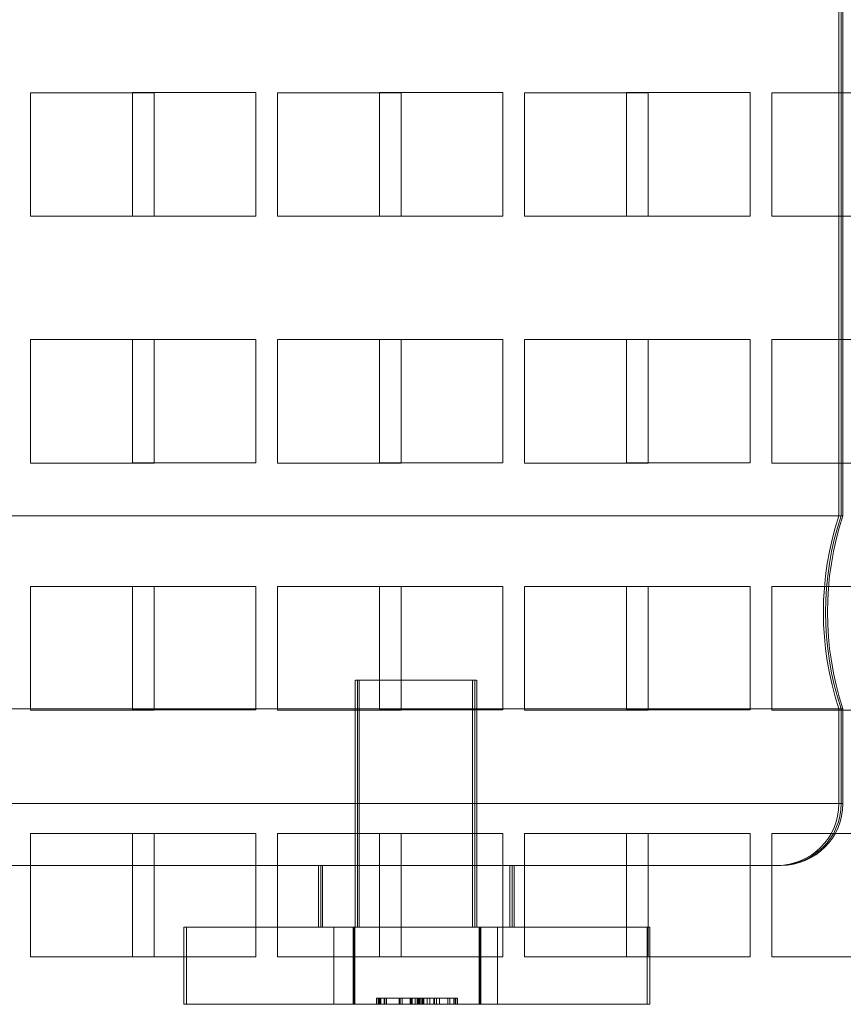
# Model space of a CAD drawing. Header units: inches. Extents: x 1 to 109, y 1 to 85.
# Tile 617 of 656: x 90.22 to 91.33, y 26.52 to 27.85. Entities that reach past the tile are written whole.
import ezdxf

# ---------------------------------------------------------------- set-up
doc = ezdxf.new("R2010")
doc.units = ezdxf.units.IN
doc.header["$MEASUREMENT"] = 0

msp = doc.modelspace()

# ---------------------------------------------------------------- linework, layer by layer
at = {"color": 7, "linetype": 'Continuous', "lineweight": 15, "ltscale": 5}
for p, q in [((91.3273, 27.1768), (91.3273, 30.0967)), ((91.3303, 27.1768), (91.3303, 30.0967)), ((91.3327, 27.1768), (91.3327, 30.0967)), ((91.3327, 27.1768), (91.3327, 30.0967)), ((91.3327, 27.1768), (91.3327, 30.0967)), ((90.2366, 27.7481), (90.2366, 27.5814)), ((90.4033, 27.7481), (90.2366, 27.7481)), ((90.3741, 27.7483), (90.5408, 27.7483)), ((90.3741, 27.5816), (90.3741, 27.7483)), ((90.4033, 27.5814), (90.4033, 27.7481)), ((90.5408, 27.7483), (90.5408, 27.5816)), ((90.7366, 27.7481), (90.57, 27.7481)), ((90.57, 27.7481), (90.57, 27.5814)), ((90.7075, 27.7483), (90.8741, 27.7483)), ((90.7075, 27.5816), (90.7075, 27.7483)), ((90.7366, 27.5814), (90.7366, 27.7481)), ((90.8741, 27.7483), (90.8741, 27.5816)), ((90.9033, 27.7481), (90.9033, 27.5814)), ((91.07, 27.7481), (90.9033, 27.7481)), ((91.0408, 27.5816), (91.0408, 27.7483)), ((91.0408, 27.7483), (91.2075, 27.7483)), ((91.07, 27.5814), (91.07, 27.7481)), ((91.2075, 27.7483), (91.2075, 27.5816)), ((91.2366, 27.7481), (91.2366, 27.5814)), ((91.4033, 27.7481), (91.2366, 27.7481)), ((90.2366, 27.5814), (90.4033, 27.5814)), ((90.5408, 27.5816), (90.3741, 27.5816)), ((90.57, 27.5814), (90.7366, 27.5814)), ((90.8741, 27.5816), (90.7075, 27.5816)), ((90.9033, 27.5814), (91.07, 27.5814)), ((91.2075, 27.5816), (91.0408, 27.5816)), ((91.2366, 27.5814), (91.4033, 27.5814)), ((90.2366, 27.4148), (90.2366, 27.2481)), ((90.4033, 27.4148), (90.2366, 27.4148)), ((90.3741, 27.4149), (90.5408, 27.4149)), ((90.3741, 27.2483), (90.3741, 27.4149)), ((90.4033, 27.2481), (90.4033, 27.4148)), ((90.5408, 27.4149), (90.5408, 27.2483)), ((90.57, 27.4148), (90.57, 27.2481)), ((90.7366, 27.4148), (90.57, 27.4148)), ((90.7075, 27.2483), (90.7075, 27.4149)), ((90.7075, 27.4149), (90.8741, 27.4149)), ((90.7366, 27.2481), (90.7366, 27.4148)), ((90.8741, 27.4149), (90.8741, 27.2483)), ((90.9033, 27.4148), (90.9033, 27.2481)), ((91.07, 27.4148), (90.9033, 27.4148)), ((91.0408, 27.2483), (91.0408, 27.4149)), ((91.0408, 27.4149), (91.2075, 27.4149)), ((91.07, 27.2481), (91.07, 27.4148)), ((91.2075, 27.4149), (91.2075, 27.2483)), ((91.2366, 27.4148), (91.2366, 27.2481)), ((91.4033, 27.4148), (91.2366, 27.4148)), ((90.2366, 27.2481), (90.4033, 27.2481)), ((90.5408, 27.2483), (90.3741, 27.2483)), ((90.57, 27.2481), (90.7366, 27.2481)), ((90.8741, 27.2483), (90.7075, 27.2483)), ((90.9033, 27.2481), (91.07, 27.2481)), ((91.2075, 27.2483), (91.0408, 27.2483)), ((91.2366, 27.2481), (91.4033, 27.2481)), ((91.3273, 27.1768), (89.2441, 27.1768)), ((89.247, 27.1768), (91.3302, 27.1768)), ((91.3327, 27.1768), (89.2495, 27.1768)), ((91.3327, 27.1768), (89.2495, 27.1768)), ((91.3327, 27.1768), (89.2495, 27.1768)), ((90.2366, 27.0814), (90.2366, 26.9148)), ((90.4033, 27.0814), (90.2366, 27.0814)), ((90.3741, 27.0816), (90.5408, 27.0816)), ((90.3741, 26.9149), (90.3741, 27.0816)), ((90.4033, 26.9148), (90.4033, 27.0814)), ((90.5408, 27.0816), (90.5408, 26.9149)), ((90.7366, 27.0814), (90.57, 27.0814)), ((90.57, 27.0814), (90.57, 26.9148)), ((90.7075, 27.0816), (90.8741, 27.0816)), ((90.7075, 26.9149), (90.7075, 27.0816)), ((90.7366, 26.9148), (90.7366, 27.0814)), ((90.8741, 27.0816), (90.8741, 26.9149)), ((90.9033, 27.0814), (90.9033, 26.9148)), ((91.07, 27.0814), (90.9033, 27.0814)), ((91.0408, 27.0816), (91.2075, 27.0816)), ((91.0408, 26.9149), (91.0408, 27.0816)), ((91.07, 26.9148), (91.07, 27.0814)), ((91.2075, 27.0816), (91.2075, 26.9149)), ((91.4033, 27.0814), (91.2366, 27.0814)), ((91.2366, 27.0814), (91.2366, 26.9148)), ((90.6748, 26.955), (90.6748, 26.6217)), ((90.6749, 26.955), (90.833, 26.955)), ((90.6778, 26.955), (90.6778, 26.6217)), ((90.836, 26.955), (90.6779, 26.955)), ((90.6802, 26.955), (90.6802, 26.6217)), ((90.6802, 26.955), (90.6802, 26.6217)), ((90.6802, 26.955), (90.6802, 26.6217)), ((90.6803, 26.955), (90.8385, 26.955)), ((90.6803, 26.955), (90.8385, 26.955)), ((90.6803, 26.955), (90.8385, 26.955)), ((90.8331, 26.6217), (90.8331, 26.955)), ((90.8361, 26.6217), (90.8361, 26.955)), ((90.8386, 26.6217), (90.8386, 26.955)), ((90.8386, 26.6217), (90.8386, 26.955)), ((90.8386, 26.6217), (90.8386, 26.955)), ((89.244, 26.9166), (91.3272, 26.9166)), ((91.3303, 26.9166), (89.2471, 26.9166)), ((89.2494, 26.9166), (91.3326, 26.9166)), ((89.2494, 26.9166), (91.3326, 26.9166)), ((89.2494, 26.9166), (91.3326, 26.9166)), ((90.5408, 26.9149), (90.3741, 26.9149)), ((90.8741, 26.9149), (90.7075, 26.9149)), ((91.2075, 26.9149), (91.0408, 26.9149)), ((91.3273, 26.7884), (91.3273, 26.9166)), ((91.3303, 26.7884), (91.3303, 26.9166)), ((91.3327, 26.7884), (91.3327, 26.9166)), ((91.3327, 26.7884), (91.3327, 26.9166)), ((91.3327, 26.7884), (91.3327, 26.9166)), ((90.2366, 26.9148), (90.4033, 26.9148)), ((90.57, 26.9148), (90.7366, 26.9148)), ((90.9033, 26.9148), (91.07, 26.9148)), ((91.2366, 26.9148), (91.4033, 26.9148)), ((89.244, 26.7884), (91.3273, 26.7884)), ((91.3303, 26.7884), (89.247, 26.7884)), ((89.2494, 26.7884), (91.3327, 26.7884)), ((89.2494, 26.7884), (91.3327, 26.7884)), ((89.2494, 26.7884), (91.3327, 26.7884)), ((90.2366, 26.7481), (90.2366, 26.5814)), ((90.4033, 26.7481), (90.2366, 26.7481)), ((90.3741, 26.7483), (90.5408, 26.7483)), ((90.3741, 26.5816), (90.3741, 26.7483)), ((90.4033, 26.5814), (90.4033, 26.7481)), ((90.5408, 26.7483), (90.5408, 26.5816)), ((90.7366, 26.7481), (90.57, 26.7481)), ((90.57, 26.7481), (90.57, 26.5814)), ((90.7075, 26.7483), (90.8741, 26.7483)), ((90.7075, 26.5816), (90.7075, 26.7483)), ((90.7366, 26.5814), (90.7366, 26.7481)), ((90.8741, 26.7483), (90.8741, 26.5816)), ((90.9033, 26.7481), (90.9033, 26.5814)), ((91.07, 26.7481), (90.9033, 26.7481)), ((91.0408, 26.7483), (91.2075, 26.7483)), ((91.0408, 26.5816), (91.0408, 26.7483)), ((91.07, 26.5814), (91.07, 26.7481)), ((91.2075, 26.7483), (91.2075, 26.5816)), ((91.2366, 26.7481), (91.2366, 26.5814)), ((91.4033, 26.7481), (91.2366, 26.7481)), ((91.244, 26.705), (89.3273, 26.705)), ((89.3303, 26.705), (91.247, 26.705)), ((91.2494, 26.705), (89.3327, 26.705)), ((91.2494, 26.705), (89.3327, 26.705)), ((91.2494, 26.705), (89.3327, 26.705)), ((90.6252, 26.705), (90.6252, 26.6217)), ((90.8835, 26.705), (90.6252, 26.705)), ((90.6282, 26.705), (90.6282, 26.6217)), ((90.6282, 26.705), (90.8865, 26.705)), ((90.6307, 26.705), (90.6307, 26.6217)), ((90.6307, 26.705), (90.6307, 26.6217)), ((90.6307, 26.705), (90.6307, 26.6217)), ((90.889, 26.705), (90.6307, 26.705)), ((90.889, 26.705), (90.6307, 26.705)), ((90.889, 26.705), (90.6307, 26.705)), ((90.8835, 26.6217), (90.8835, 26.705)), ((90.8865, 26.6217), (90.8865, 26.705)), ((90.889, 26.6217), (90.889, 26.705)), ((90.889, 26.6217), (90.889, 26.705)), ((90.889, 26.6217), (90.889, 26.705)), ((90.447, 26.6217), (90.4436, 26.6217)), ((90.4436, 26.6217), (91.0686, 26.6217)), ((90.4436, 26.5175), (90.4436, 26.6217)), ((91.072, 26.6217), (90.447, 26.6217)), ((90.447, 26.5175), (90.447, 26.6217)), ((90.6252, 26.6217), (90.8835, 26.6217)), ((90.8865, 26.6217), (90.6282, 26.6217)), ((90.6307, 26.6217), (90.889, 26.6217)), ((90.6307, 26.6217), (90.889, 26.6217)), ((90.6307, 26.6217), (90.889, 26.6217)), ((90.6458, 26.6217), (90.6458, 26.5175)), ((90.8666, 26.6217), (90.6459, 26.6217)), ((90.646, 26.6217), (90.646, 26.5175)), ((90.8668, 26.6217), (90.6461, 26.6217)), ((90.672, 26.6217), (90.6719, 26.6217)), ((90.6719, 26.6217), (90.8419, 26.6217)), ((90.6719, 26.5175), (90.6719, 26.6217)), ((90.842, 26.6217), (90.672, 26.6217)), ((90.672, 26.5175), (90.672, 26.6217)), ((90.6727, 26.6217), (90.8427, 26.6217)), ((90.6728, 26.6217), (90.6727, 26.6217)), ((90.6727, 26.5175), (90.6727, 26.6217)), ((90.8428, 26.6217), (90.6728, 26.6217)), ((90.6728, 26.5175), (90.6728, 26.6217)), ((90.6736, 26.6217), (90.6736, 26.6217)), ((90.6736, 26.6217), (90.8436, 26.6217)), ((90.8436, 26.6217), (90.6736, 26.6217)), ((90.6736, 26.5175), (90.6736, 26.6217)), ((90.6736, 26.5175), (90.6736, 26.6217)), ((90.6744, 26.6217), (90.6744, 26.6217)), ((90.6744, 26.6217), (90.8444, 26.6217)), ((90.8444, 26.6217), (90.6744, 26.6217)), ((90.6744, 26.5175), (90.6744, 26.6217)), ((90.6744, 26.5175), (90.6744, 26.6217)), ((90.6749, 26.6217), (90.833, 26.6217)), ((90.836, 26.6217), (90.6779, 26.6217)), ((90.6803, 26.6217), (90.8385, 26.6217)), ((90.6803, 26.6217), (90.8385, 26.6217)), ((90.6803, 26.6217), (90.8385, 26.6217)), ((90.8419, 26.6217), (90.842, 26.6217)), ((90.8419, 26.5175), (90.8419, 26.6217)), ((90.842, 26.5175), (90.842, 26.6217)), ((90.8427, 26.6217), (90.8428, 26.6217)), ((90.8427, 26.5175), (90.8427, 26.6217)), ((90.8428, 26.5175), (90.8428, 26.6217)), ((90.8436, 26.6217), (90.8436, 26.6217)), ((90.8436, 26.5175), (90.8436, 26.6217)), ((90.8436, 26.5175), (90.8436, 26.6217)), ((90.8444, 26.6217), (90.8444, 26.6217)), ((90.8444, 26.5175), (90.8444, 26.6217)), ((90.8444, 26.5175), (90.8444, 26.6217)), ((90.8666, 26.5175), (90.8666, 26.6217)), ((90.8669, 26.5175), (90.8669, 26.6217)), ((91.0686, 26.6217), (91.072, 26.6217)), ((91.0686, 26.5175), (91.0686, 26.6217)), ((91.072, 26.5175), (91.072, 26.6217)), ((90.2366, 26.5814), (90.4033, 26.5814)), ((90.5408, 26.5816), (90.3741, 26.5816)), ((90.57, 26.5814), (90.7366, 26.5814)), ((90.8741, 26.5816), (90.7075, 26.5816)), ((90.9033, 26.5814), (91.07, 26.5814)), ((91.2075, 26.5816), (91.0408, 26.5816)), ((91.2366, 26.5814), (91.4033, 26.5814)), ((90.447, 26.5175), (90.4436, 26.5175)), ((90.4436, 26.5175), (91.0686, 26.5175)), ((91.072, 26.5175), (90.447, 26.5175)), ((90.8666, 26.5175), (90.6459, 26.5175)), ((90.8668, 26.5175), (90.6461, 26.5175)), ((90.6719, 26.5175), (90.8419, 26.5175)), ((90.672, 26.5175), (90.6719, 26.5175)), ((90.842, 26.5175), (90.672, 26.5175)), ((90.6727, 26.5175), (90.8427, 26.5175)), ((90.6728, 26.5175), (90.6727, 26.5175)), ((90.8428, 26.5175), (90.6728, 26.5175)), ((90.6736, 26.5175), (90.6736, 26.5175)), ((90.6736, 26.5175), (90.8436, 26.5175)), ((90.8436, 26.5175), (90.6736, 26.5175)), ((90.6744, 26.5175), (90.8444, 26.5175)), ((90.6744, 26.5175), (90.6744, 26.5175)), ((90.8444, 26.5175), (90.6744, 26.5175)), ((90.7033, 26.5259), (90.7033, 26.5175)), ((90.7033, 26.5259), (90.7033, 26.5175)), ((90.7509, 26.5259), (90.7034, 26.5259)), ((90.7034, 26.5259), (90.7034, 26.5175)), ((90.7034, 26.5259), (90.709, 26.5259)), ((90.7034, 26.5259), (90.7034, 26.5175)), ((90.751, 26.5259), (90.7034, 26.5259)), ((90.7034, 26.5259), (90.7034, 26.5175)), ((90.7034, 26.5259), (90.7091, 26.5259)), ((90.7509, 26.5175), (90.7034, 26.5175)), ((90.7034, 26.5175), (90.709, 26.5175)), ((90.751, 26.5175), (90.7034, 26.5175)), ((90.7034, 26.5175), (90.7091, 26.5175)), ((90.7059, 26.5259), (90.7059, 26.5175)), ((90.7059, 26.5259), (90.7059, 26.5259)), ((90.7059, 26.5259), (90.7059, 26.5175)), ((90.7166, 26.5259), (90.7059, 26.5259)), ((90.7059, 26.5259), (90.8128, 26.5259)), ((90.7166, 26.5175), (90.7059, 26.5175)), ((90.7059, 26.5175), (90.8128, 26.5175)), ((90.7059, 26.5175), (90.7059, 26.5175)), ((90.8103, 26.5259), (90.7061, 26.5259)), ((90.7061, 26.5259), (90.7061, 26.5259)), ((90.7061, 26.5259), (90.7061, 26.5175)), ((90.7061, 26.5259), (90.7061, 26.5175)), ((90.8103, 26.5175), (90.7061, 26.5175)), ((90.7061, 26.5175), (90.7061, 26.5175)), ((90.8103, 26.5259), (90.7062, 26.5259)), ((90.7062, 26.5259), (90.7062, 26.5175)), ((90.7062, 26.5259), (90.7062, 26.5175)), ((90.7062, 26.5259), (90.7062, 26.5259)), ((90.7062, 26.5259), (90.7169, 26.5259)), ((90.8104, 26.5259), (90.7062, 26.5259)), ((90.7062, 26.5259), (90.7062, 26.5259)), ((90.7062, 26.5259), (90.7062, 26.5175)), ((90.7883, 26.5259), (90.7062, 26.5259)), ((90.7062, 26.5259), (90.7883, 26.5259)), ((90.7062, 26.5259), (90.7062, 26.5175)), ((90.7062, 26.5259), (90.7062, 26.5259)), ((90.7062, 26.5259), (90.7062, 26.5175)), ((90.7062, 26.5259), (90.8104, 26.5259)), ((90.8104, 26.5259), (90.7062, 26.5259)), ((90.7062, 26.5259), (90.7062, 26.5175)), ((90.7062, 26.5259), (90.7063, 26.5259)), ((90.7062, 26.5259), (90.7062, 26.5175)), ((90.8104, 26.5175), (90.7062, 26.5175)), ((90.7062, 26.5175), (90.7883, 26.5175)), ((90.7062, 26.5175), (90.7062, 26.5175)), ((90.7883, 26.5175), (90.7062, 26.5175)), ((90.7062, 26.5175), (90.8104, 26.5175)), ((90.7062, 26.5175), (90.7062, 26.5175)), ((90.8103, 26.5175), (90.7062, 26.5175)), ((90.7062, 26.5175), (90.7062, 26.5175)), ((90.7062, 26.5175), (90.7169, 26.5175)), ((90.8104, 26.5175), (90.7062, 26.5175)), ((90.7062, 26.5175), (90.7063, 26.5175)), ((90.7063, 26.5259), (90.7063, 26.5175)), ((90.7063, 26.5259), (90.7169, 26.5259)), ((90.7063, 26.5175), (90.7169, 26.5175)), ((90.7076, 26.5259), (90.7076, 26.5175)), ((90.709, 26.5259), (90.709, 26.5175)), ((90.709, 26.5259), (90.7511, 26.5259)), ((90.709, 26.5175), (90.7511, 26.5175)), ((90.7091, 26.5259), (90.7091, 26.5175)), ((90.7091, 26.5259), (90.7512, 26.5259)), ((90.7091, 26.5175), (90.7512, 26.5175)), ((90.714, 26.5259), (90.714, 26.5175)), ((90.714, 26.5259), (90.714, 26.5175)), ((90.7141, 26.5259), (90.7141, 26.5175)), ((90.7166, 26.5259), (90.7166, 26.5175)), ((90.7166, 26.5259), (90.7166, 26.5175)), ((90.8083, 26.5259), (90.7166, 26.5259)), ((90.7166, 26.5259), (90.7166, 26.5259)), ((90.8083, 26.5175), (90.7166, 26.5175)), ((90.7166, 26.5175), (90.7166, 26.5175)), ((90.7168, 26.5259), (90.7515, 26.5259)), ((90.7168, 26.5259), (90.7168, 26.5259)), ((90.7168, 26.5259), (90.7168, 26.5175)), ((90.7168, 26.5259), (90.7168, 26.5175)), ((90.7168, 26.5175), (90.7168, 26.5175)), ((90.7168, 26.5175), (90.7515, 26.5175)), ((90.7169, 26.5259), (90.7169, 26.5175)), ((90.7169, 26.5259), (90.7169, 26.5259)), ((90.7169, 26.5259), (90.7169, 26.5175)), ((90.7169, 26.5259), (90.7489, 26.5259)), ((90.7169, 26.5259), (90.7169, 26.5175)), ((90.7169, 26.5259), (90.7169, 26.5259)), ((90.7169, 26.5259), (90.7169, 26.5175)), ((90.7169, 26.5259), (90.749, 26.5259)), ((90.7169, 26.5175), (90.7169, 26.5175)), ((90.7169, 26.5175), (90.7489, 26.5175)), ((90.7169, 26.5175), (90.7169, 26.5175)), ((90.7169, 26.5175), (90.749, 26.5175)), ((90.734, 26.5259), (90.734, 26.5175)), ((90.734, 26.5259), (90.734, 26.5175)), ((90.7343, 26.5259), (90.7343, 26.5175)), ((90.7347, 26.5259), (90.7347, 26.5175)), ((90.7347, 26.5259), (90.7347, 26.5175)), ((90.7351, 26.5259), (90.7351, 26.5175)), ((90.7352, 26.5259), (90.7352, 26.5175)), ((90.7353, 26.5259), (90.7353, 26.5175)), ((90.7381, 26.5259), (90.738, 26.5259)), ((90.738, 26.5259), (90.738, 26.5175)), ((90.7381, 26.5175), (90.738, 26.5175)), ((90.7381, 26.5259), (90.7381, 26.5175)), ((90.7489, 26.5259), (90.7489, 26.5175)), ((90.7489, 26.5259), (90.7489, 26.5175)), ((90.7489, 26.5259), (90.7596, 26.5259)), ((90.7489, 26.5259), (90.7489, 26.5259)), ((90.7489, 26.5175), (90.7489, 26.5175)), ((90.7489, 26.5175), (90.7596, 26.5175)), ((90.749, 26.5259), (90.749, 26.5175)), ((90.749, 26.5259), (90.749, 26.5259)), ((90.749, 26.5259), (90.749, 26.5175)), ((90.749, 26.5259), (90.7597, 26.5259)), ((90.749, 26.5175), (90.749, 26.5175)), ((90.749, 26.5175), (90.7597, 26.5175)), ((90.7501, 26.5259), (90.7501, 26.5175)), ((90.7502, 26.5259), (90.7502, 26.5175)), ((90.7509, 26.5259), (90.7509, 26.5175)), ((90.751, 26.5259), (90.751, 26.5175)), ((90.7511, 26.5259), (90.7511, 26.5175)), ((90.7512, 26.5259), (90.7512, 26.5175)), ((90.7515, 26.5259), (90.7517, 26.5259)), ((90.7515, 26.5259), (90.7515, 26.5175)), ((90.7515, 26.5175), (90.7517, 26.5175)), ((90.7517, 26.5175), (90.7517, 26.5259)), ((90.7517, 26.5259), (90.7517, 26.5175)), ((90.7554, 26.5259), (90.7554, 26.5175)), ((90.7582, 26.5259), (90.7582, 26.5175)), ((90.7582, 26.5259), (90.7582, 26.5175)), ((90.7582, 26.5259), (90.7582, 26.5175)), ((90.7582, 26.5259), (90.7582, 26.5175)), ((90.7596, 26.5259), (90.7596, 26.5259)), ((90.7596, 26.5259), (90.7596, 26.5175)), ((90.7596, 26.5259), (90.7997, 26.5259)), ((90.7596, 26.5259), (90.7596, 26.5175)), ((90.7596, 26.5175), (90.7596, 26.5175)), ((90.7596, 26.5175), (90.7997, 26.5175)), ((90.7597, 26.5259), (90.7597, 26.5175)), ((90.7597, 26.5259), (90.7597, 26.5175)), ((90.7597, 26.5259), (90.7597, 26.5259)), ((90.7597, 26.5259), (90.8104, 26.5259)), ((90.7597, 26.5175), (90.7597, 26.5175)), ((90.7597, 26.5175), (90.8104, 26.5175)), ((90.7608, 26.5259), (90.7608, 26.5175)), ((90.7609, 26.5259), (90.7609, 26.5175)), ((90.7622, 26.5259), (90.7622, 26.5175)), ((90.7622, 26.5259), (90.8103, 26.5259)), ((90.8103, 26.5259), (90.7622, 26.5259)), ((90.7622, 26.5259), (90.7622, 26.5175)), ((90.7622, 26.5259), (90.7622, 26.5259)), ((90.7622, 26.5259), (90.7622, 26.5175)), ((90.7622, 26.5259), (90.8103, 26.5259)), ((90.7622, 26.5175), (90.8103, 26.5175)), ((90.8103, 26.5175), (90.7622, 26.5175)), ((90.7622, 26.5175), (90.7622, 26.5175)), ((90.7622, 26.5175), (90.8103, 26.5175)), ((90.7754, 26.5259), (90.7647, 26.5259)), ((90.7647, 26.5259), (90.7647, 26.5175)), ((90.7647, 26.5259), (90.7648, 26.5259)), ((90.7754, 26.5175), (90.7647, 26.5175)), ((90.7647, 26.5175), (90.7648, 26.5175)), ((90.7648, 26.5259), (90.7648, 26.5175)), ((90.7648, 26.5259), (90.7754, 26.5259)), ((90.7755, 26.5259), (90.7648, 26.5259)), ((90.7648, 26.5259), (90.7648, 26.5259)), ((90.7648, 26.5259), (90.7648, 26.5175)), ((90.7648, 26.5259), (90.7755, 26.5259)), ((90.7648, 26.5259), (90.7648, 26.5175)), ((90.7648, 26.5175), (90.7754, 26.5175)), ((90.7755, 26.5175), (90.7648, 26.5175)), ((90.7648, 26.5175), (90.7648, 26.5175)), ((90.7648, 26.5175), (90.7755, 26.5175)), ((90.8076, 26.5259), (90.7653, 26.5259)), ((90.7653, 26.5259), (90.7653, 26.5175)), ((90.8076, 26.5175), (90.7653, 26.5175)), ((90.7659, 26.5259), (90.7659, 26.5175)), ((90.7659, 26.5259), (90.8128, 26.5259)), ((90.7659, 26.5175), (90.8128, 26.5175)), ((90.7661, 26.5259), (90.7661, 26.5175)), ((90.8102, 26.5259), (90.7671, 26.5259)), ((90.7671, 26.5259), (90.7671, 26.5175)), ((90.8102, 26.5175), (90.7671, 26.5175)), ((90.7717, 26.5259), (90.7717, 26.5175)), ((90.7717, 26.5259), (90.7995, 26.5259)), ((90.7717, 26.5175), (90.7995, 26.5175)), ((90.7754, 26.5259), (90.7754, 26.5175)), ((90.7754, 26.5259), (90.7754, 26.5175)), ((90.7754, 26.5259), (90.7754, 26.5259)), ((90.7754, 26.5175), (90.7754, 26.5175)), ((90.7755, 26.5259), (90.7755, 26.5175)), ((90.7755, 26.5259), (90.7755, 26.5175)), ((90.7755, 26.5259), (90.7755, 26.5259)), ((90.7755, 26.5175), (90.7755, 26.5175)), ((90.781, 26.5259), (90.781, 26.5175)), ((90.781, 26.5259), (90.781, 26.5175)), ((90.7811, 26.5259), (90.7811, 26.5175)), ((90.7812, 26.5259), (90.7812, 26.5175)), ((90.7815, 26.5259), (90.7815, 26.5175)), ((90.7815, 26.5259), (90.7815, 26.5175)), ((90.7816, 26.5259), (90.7816, 26.5175)), ((90.7816, 26.5259), (90.7816, 26.5175)), ((90.7844, 26.5259), (90.7844, 26.5175)), ((90.7883, 26.5259), (90.7883, 26.5175)), ((90.7995, 26.5259), (90.7995, 26.5175)), ((90.7995, 26.5259), (90.7995, 26.5259)), ((90.7995, 26.5259), (90.7995, 26.5175)), ((90.7995, 26.5259), (90.8102, 26.5259)), ((90.7995, 26.5175), (90.7995, 26.5175)), ((90.7995, 26.5175), (90.8102, 26.5175)), ((90.7997, 26.5259), (90.7997, 26.5259)), ((90.7997, 26.5259), (90.7997, 26.5175)), ((90.7997, 26.5259), (90.7997, 26.5175)), ((90.7997, 26.5259), (90.8104, 26.5259)), ((90.7997, 26.5175), (90.7997, 26.5175)), ((90.7997, 26.5175), (90.8104, 26.5175)), ((90.8022, 26.5259), (90.8022, 26.5175)), ((90.8022, 26.5259), (90.8022, 26.5175)), ((90.8023, 26.5259), (90.8023, 26.5175)), ((90.8128, 26.5259), (90.8076, 26.5259)), ((90.8076, 26.5259), (90.8076, 26.5175)), ((90.8128, 26.5175), (90.8076, 26.5175)), ((90.8083, 26.5259), (90.8083, 26.5175)), ((90.8128, 26.5259), (90.8083, 26.5259)), ((90.8128, 26.5175), (90.8083, 26.5175)), ((90.8102, 26.5259), (90.8102, 26.5175)), ((90.8102, 26.5259), (90.8102, 26.5175)), ((90.8102, 26.5259), (90.8102, 26.5259)), ((90.8102, 26.5175), (90.8102, 26.5175)), ((90.8103, 26.5259), (90.8103, 26.5175)), ((90.8103, 26.5259), (90.8103, 26.5175)), ((90.8103, 26.5259), (90.8103, 26.5259)), ((90.8103, 26.5259), (90.8103, 26.5175)), ((90.8103, 26.5259), (90.8103, 26.5175)), ((90.8103, 26.5259), (90.8103, 26.5259)), ((90.8103, 26.5259), (90.8103, 26.5175)), ((90.8104, 26.5259), (90.8103, 26.5259)), ((90.8103, 26.5175), (90.8103, 26.5175)), ((90.8103, 26.5175), (90.8103, 26.5175)), ((90.8104, 26.5175), (90.8103, 26.5175)), ((90.8104, 26.5259), (90.8104, 26.5175)), ((90.8104, 26.5259), (90.8104, 26.5175)), ((90.8104, 26.5259), (90.8104, 26.5175)), ((90.8104, 26.5259), (90.8104, 26.5259)), ((90.8104, 26.5259), (90.8104, 26.5175)), ((90.8104, 26.5259), (90.8104, 26.5175)), ((90.8104, 26.5259), (90.8104, 26.5259)), ((90.8104, 26.5175), (90.8104, 26.5175)), ((90.8104, 26.5175), (90.8104, 26.5175)), ((90.8128, 26.5259), (90.8128, 26.5175)), ((90.8128, 26.5259), (90.8128, 26.5175)), ((90.8129, 26.5259), (90.8129, 26.5175)), ((90.8129, 26.5259), (90.8129, 26.5175)), ((90.8129, 26.5259), (90.8129, 26.5175)), ((90.8419, 26.5175), (90.842, 26.5175)), ((90.8427, 26.5175), (90.8428, 26.5175)), ((90.8436, 26.5175), (90.8436, 26.5175)), ((90.8444, 26.5175), (90.8444, 26.5175)), ((91.0686, 26.5175), (91.072, 26.5175))]:
    msp.add_line(p, q, dxfattribs=at)
at = {"color": 7, "linetype": 'Continuous', "lineweight": 15, "ltscale": 25}
for centre, radius, start, end in [((91.7231, 27.0467), 0.4167, 161.8051, 198.1949), ((91.7261, 27.0467), 0.4167, 161.8051, 198.1949), ((91.7286, 27.0467), 0.4167, 161.8051, 198.1949), ((91.7286, 27.0467), 0.4167, 161.8051, 198.1949), ((91.7286, 27.0467), 0.4167, 161.8051, 198.1949), ((91.244, 26.7884), 0.0833, 270, 0), ((91.247, 26.7884), 0.0833, 270, 0), ((91.2494, 26.7884), 0.0833, 270, 0), ((91.2494, 26.7884), 0.0833, 270, 0), ((91.2494, 26.7884), 0.0833, 270, 0)]:
    msp.add_arc(centre, radius, start, end, dxfattribs=at)
at = {"color": 7, "linetype": 'Continuous', "lineweight": 15, "ltscale": 5}
for points, knots in [([(90.7352, 26.5259), (90.732, 26.5259), (90.7256, 26.5259), (90.7168, 26.5259), (90.7096, 26.5259), (90.7043, 26.5259), (90.7036, 26.5259), (90.7033, 26.5259)], [0, 0, 0, 0, 0.186787, 0.373447, 0.56011, 0.780082, 1, 1, 1, 1]), ([(90.7033, 26.5259), (90.7035, 26.5259), (90.704, 26.5259), (90.7081, 26.5259), (90.7148, 26.5259), (90.7242, 26.5259), (90.7316, 26.5259), (90.7353, 26.5259)], [0, 0, 0, 0, 0.18685, 0.373638, 0.560312, 0.780186, 1, 1, 1, 1]), ([(90.738, 26.5259), (90.7347, 26.5259), (90.728, 26.5259), (90.7186, 26.5259), (90.7104, 26.5259), (90.7043, 26.5259), (90.7037, 26.5259), (90.7033, 26.5259)], [0, 0, 0, 0, 0.186982, 0.373752, 0.560545, 0.780183, 1, 1, 1, 1]), ([(90.7033, 26.5259), (90.7035, 26.5259), (90.7039, 26.5259), (90.7078, 26.5259), (90.7144, 26.5259), (90.7234, 26.5259), (90.7307, 26.5259), (90.7343, 26.5259)], [0, 0, 0, 0, 0.186957, 0.37356, 0.560281, 0.780111, 1, 1, 1, 1]), ([(90.7033, 26.5175), (90.7035, 26.5175), (90.704, 26.5175), (90.7081, 26.5175), (90.7148, 26.5175), (90.7242, 26.5175), (90.7316, 26.5175), (90.7353, 26.5175)], [0, 0, 0, 0, 0.18685, 0.373638, 0.560312, 0.780186, 1, 1, 1, 1]), ([(90.738, 26.5175), (90.7347, 26.5175), (90.728, 26.5175), (90.7186, 26.5175), (90.7104, 26.5175), (90.7043, 26.5175), (90.7037, 26.5175), (90.7033, 26.5175)], [0, 0, 0, 0, 0.186982, 0.3737518, 0.5605451, 0.780183, 1, 1, 1, 1]), ([(90.7033, 26.5175), (90.7035, 26.5175), (90.7039, 26.5175), (90.7078, 26.5175), (90.7144, 26.5175), (90.7234, 26.5175), (90.7307, 26.5175), (90.7343, 26.5175)], [0, 0, 0, 0, 0.186957, 0.37356, 0.560281, 0.780111, 1, 1, 1, 1]), ([(90.7352, 26.5175), (90.732, 26.5175), (90.7256, 26.5175), (90.7168, 26.5175), (90.7096, 26.5175), (90.7043, 26.5175), (90.7036, 26.5175), (90.7033, 26.5175)], [0, 0, 0, 0, 0.186787, 0.373447, 0.56011, 0.780082, 1, 1, 1, 1]), ([(90.7582, 26.5259), (90.7541, 26.5259), (90.746, 26.5259), (90.7339, 26.5259), (90.7232, 26.5259), (90.7146, 26.5259), (90.7083, 26.5259), (90.7041, 26.5259), (90.7037, 26.5259), (90.7034, 26.5259)], [0, 0, 0, 0, 0.166977, 0.33388, 0.500528, 0.625545, 0.75038, 0.875201, 1, 1, 1, 1]), ([(90.7034, 26.5259), (90.7037, 26.5259), (90.7041, 26.5259), (90.7083, 26.5259), (90.7145, 26.5259), (90.7249, 26.5259), (90.7398, 26.5259), (90.7521, 26.5259), (90.7582, 26.5259)], [0, 0, 0, 0, 0.1249132, 0.2498231, 0.3747859, 0.4998913, 0.74953, 1, 1, 1, 1]), ([(90.7582, 26.5175), (90.7541, 26.5175), (90.746, 26.5175), (90.7339, 26.5175), (90.7232, 26.5175), (90.7146, 26.5175), (90.7083, 26.5175), (90.7041, 26.5175), (90.7037, 26.5175), (90.7034, 26.5175)], [0, 0, 0, 0, 0.1669772, 0.3338805, 0.5005275, 0.6255451, 0.7503798, 0.8752014, 1, 1, 1, 1]), ([(90.7034, 26.5175), (90.7037, 26.5175), (90.7041, 26.5175), (90.7083, 26.5175), (90.7145, 26.5175), (90.7249, 26.5175), (90.7398, 26.5175), (90.7521, 26.5175), (90.7582, 26.5175)], [0, 0, 0, 0, 0.124913, 0.249823, 0.374786, 0.499891, 0.74953, 1, 1, 1, 1]), ([(90.7061, 26.5259), (90.7061, 26.5259), (90.7061, 26.5259), (90.7071, 26.5259), (90.7076, 26.5259)], [0, 0, 0, 0, 0.56024, 1, 1, 1, 1]), ([(90.7061, 26.5175), (90.7061, 26.5175), (90.7061, 26.5175), (90.7071, 26.5175), (90.7076, 26.5175)], [0, 0, 0, 0, 0.56024, 1, 1, 1, 1]), ([(90.7076, 26.5259), (90.7087, 26.5259), (90.7108, 26.5259), (90.7178, 26.5259), (90.7259, 26.5259), (90.7313, 26.5259), (90.734, 26.5259)], [0, 0, 0, 0, 0.279797, 0.5595, 0.779626, 1, 1, 1, 1]), ([(90.7076, 26.5175), (90.7087, 26.5175), (90.7108, 26.5175), (90.7178, 26.5175), (90.7259, 26.5175), (90.7313, 26.5175), (90.734, 26.5175)], [0, 0, 0, 0, 0.279797, 0.5595, 0.779626, 1, 1, 1, 1]), ([(90.714, 26.5259), (90.7143, 26.5259), (90.7149, 26.5259), (90.7202, 26.5259), (90.727, 26.5259), (90.7321, 26.5259), (90.7347, 26.5259)], [0, 0, 0, 0, 0.280092, 0.560011, 0.780131, 1, 1, 1, 1]), ([(90.7347, 26.5259), (90.7314, 26.5259), (90.7249, 26.5259), (90.7183, 26.5259), (90.7145, 26.5259), (90.7142, 26.5259), (90.714, 26.5259)], [0, 0, 0, 0, 0.278722, 0.558569, 0.779171, 1, 1, 1, 1]), ([(90.714, 26.5259), (90.7144, 26.5259), (90.7151, 26.5259), (90.7216, 26.5259), (90.7298, 26.5259), (90.7353, 26.5259), (90.7381, 26.5259)], [0, 0, 0, 0, 0.279699, 0.558847, 0.779176, 1, 1, 1, 1]), ([(90.7351, 26.5259), (90.7319, 26.5259), (90.7255, 26.5259), (90.7187, 26.5259), (90.7146, 26.5259), (90.7142, 26.5259), (90.714, 26.5259)], [0, 0, 0, 0, 0.279126, 0.558978, 0.77935, 1, 1, 1, 1]), ([(90.714, 26.5175), (90.7144, 26.5175), (90.7151, 26.5175), (90.7216, 26.5175), (90.7298, 26.5175), (90.7353, 26.5175), (90.7381, 26.5175)], [0, 0, 0, 0, 0.279699, 0.558847, 0.779176, 1, 1, 1, 1]), ([(90.7351, 26.5175), (90.7319, 26.5175), (90.7255, 26.5175), (90.7187, 26.5175), (90.7146, 26.5175), (90.7142, 26.5175), (90.714, 26.5175)], [0, 0, 0, 0, 0.279126, 0.558978, 0.77935, 1, 1, 1, 1]), ([(90.714, 26.5175), (90.7143, 26.5175), (90.7149, 26.5175), (90.7202, 26.5175), (90.727, 26.5175), (90.7321, 26.5175), (90.7347, 26.5175)], [0, 0, 0, 0, 0.2800921, 0.5600105, 0.7801305, 1, 1, 1, 1]), ([(90.7347, 26.5175), (90.7314, 26.5175), (90.7249, 26.5175), (90.7183, 26.5175), (90.7145, 26.5175), (90.7142, 26.5175), (90.714, 26.5175)], [0, 0, 0, 0, 0.278722, 0.558569, 0.779171, 1, 1, 1, 1]), ([(90.7582, 26.5259), (90.7534, 26.5259), (90.7439, 26.5259), (90.7322, 26.5259), (90.7237, 26.5259), (90.7185, 26.5259), (90.7148, 26.5259), (90.7143, 26.5259), (90.7141, 26.5259)], [0, 0, 0, 0, 0.250387, 0.50024, 0.625338, 0.750175, 0.875175, 1, 1, 1, 1]), ([(90.7141, 26.5259), (90.7143, 26.5259), (90.7148, 26.5259), (90.7185, 26.5259), (90.7236, 26.5259), (90.732, 26.5259), (90.7439, 26.5259), (90.7534, 26.5259), (90.7582, 26.5259)], [0, 0, 0, 0, 0.124874, 0.249889, 0.374726, 0.499789, 0.7495, 1, 1, 1, 1]), ([(90.7141, 26.5175), (90.7143, 26.5175), (90.7148, 26.5175), (90.7185, 26.5175), (90.7236, 26.5175), (90.732, 26.5175), (90.7439, 26.5175), (90.7534, 26.5175), (90.7582, 26.5175)], [0, 0, 0, 0, 0.124874, 0.249889, 0.374726, 0.499789, 0.7495, 1, 1, 1, 1]), ([(90.7582, 26.5175), (90.7534, 26.5175), (90.7439, 26.5175), (90.7322, 26.5175), (90.7237, 26.5175), (90.7185, 26.5175), (90.7148, 26.5175), (90.7143, 26.5175), (90.7141, 26.5175)], [0, 0, 0, 0, 0.250387, 0.50024, 0.625338, 0.750175, 0.875175, 1, 1, 1, 1]), ([(90.734, 26.5259), (90.7325, 26.5259), (90.7294, 26.5259), (90.7253, 26.5259), (90.7217, 26.5259), (90.7183, 26.5259), (90.717, 26.5259), (90.7169, 26.5259), (90.7168, 26.5259)], [0, 0, 0, 0, 0.125015, 0.250032, 0.375077, 0.50011, 0.7495, 1, 1, 1, 1]), ([(90.734, 26.5175), (90.7325, 26.5175), (90.7294, 26.5175), (90.7253, 26.5175), (90.7217, 26.5175), (90.7183, 26.5175), (90.717, 26.5175), (90.7169, 26.5175), (90.7168, 26.5175)], [0, 0, 0, 0, 0.125015, 0.250032, 0.375077, 0.50011, 0.7495, 1, 1, 1, 1]), ([(90.734, 26.5259), (90.7373, 26.5259), (90.7439, 26.5259), (90.7527, 26.5259), (90.759, 26.5259), (90.7619, 26.5259), (90.7621, 26.5259), (90.7622, 26.5259)], [0, 0, 0, 0, 0.186619, 0.372978, 0.55941, 0.779356, 1, 1, 1, 1]), ([(90.7517, 26.5259), (90.7517, 26.5259), (90.7516, 26.5259), (90.75, 26.5259), (90.7466, 26.5259), (90.743, 26.5259), (90.7387, 26.5259), (90.7355, 26.5259), (90.734, 26.5259)], [0, 0, 0, 0, 0.250508, 0.499871, 0.6249, 0.749967, 0.874976, 1, 1, 1, 1]), ([(90.734, 26.5175), (90.7373, 26.5175), (90.7439, 26.5175), (90.7527, 26.5175), (90.759, 26.5175), (90.7619, 26.5175), (90.7621, 26.5175), (90.7622, 26.5175)], [0, 0, 0, 0, 0.186619, 0.372978, 0.55941, 0.779356, 1, 1, 1, 1]), ([(90.7517, 26.5175), (90.7517, 26.5175), (90.7516, 26.5175), (90.75, 26.5175), (90.7466, 26.5175), (90.743, 26.5175), (90.7387, 26.5175), (90.7355, 26.5175), (90.734, 26.5175)], [0, 0, 0, 0, 0.250508, 0.4998713, 0.6248997, 0.7499673, 0.8749756, 1, 1, 1, 1]), ([(90.7343, 26.5259), (90.7384, 26.5259), (90.7467, 26.5259), (90.7592, 26.5259), (90.7669, 26.5259), (90.7717, 26.5259)], [0, 0, 0, 0, 0.2792879, 0.5591538, 1, 1, 1, 1]), ([(90.7343, 26.5175), (90.7384, 26.5175), (90.7467, 26.5175), (90.7592, 26.5175), (90.7669, 26.5175), (90.7717, 26.5175)], [0, 0, 0, 0, 0.2792879, 0.5591538, 1, 1, 1, 1]), ([(90.7554, 26.5259), (90.7551, 26.5259), (90.7546, 26.5259), (90.7492, 26.5259), (90.7422, 26.5259), (90.7372, 26.5259), (90.7347, 26.5259)], [0, 0, 0, 0, 0.280319, 0.55953, 0.779753, 1, 1, 1, 1]), ([(90.7347, 26.5259), (90.738, 26.5259), (90.7446, 26.5259), (90.7512, 26.5259), (90.7548, 26.5259), (90.7552, 26.5259), (90.7554, 26.5259)], [0, 0, 0, 0, 0.278472, 0.558424, 0.779098, 1, 1, 1, 1]), ([(90.7347, 26.5175), (90.738, 26.5175), (90.7446, 26.5175), (90.7512, 26.5175), (90.7548, 26.5175), (90.7552, 26.5175), (90.7554, 26.5175)], [0, 0, 0, 0, 0.278472, 0.558424, 0.779098, 1, 1, 1, 1]), ([(90.7554, 26.5175), (90.7551, 26.5175), (90.7546, 26.5175), (90.7492, 26.5175), (90.7422, 26.5175), (90.7372, 26.5175), (90.7347, 26.5175)], [0, 0, 0, 0, 0.280319, 0.55953, 0.779753, 1, 1, 1, 1]), ([(90.7671, 26.5259), (90.7645, 26.5259), (90.7592, 26.5259), (90.7517, 26.5259), (90.7436, 26.5259), (90.738, 26.5259), (90.7351, 26.5259)], [0, 0, 0, 0, 0.280463, 0.560837, 0.780592, 1, 1, 1, 1]), ([(90.7671, 26.5175), (90.7645, 26.5175), (90.7592, 26.5175), (90.7517, 26.5175), (90.7436, 26.5175), (90.738, 26.5175), (90.7351, 26.5175)], [0, 0, 0, 0, 0.280463, 0.560837, 0.780592, 1, 1, 1, 1]), ([(90.7661, 26.5259), (90.7659, 26.5259), (90.7654, 26.5259), (90.7615, 26.5259), (90.7551, 26.5259), (90.7461, 26.5259), (90.7388, 26.5259), (90.7352, 26.5259)], [0, 0, 0, 0, 0.186934, 0.373702, 0.560553, 0.780168, 1, 1, 1, 1]), ([(90.7661, 26.5175), (90.7659, 26.5175), (90.7654, 26.5175), (90.7615, 26.5175), (90.7551, 26.5175), (90.7461, 26.5175), (90.7388, 26.5175), (90.7352, 26.5175)], [0, 0, 0, 0, 0.186934, 0.373702, 0.560553, 0.780168, 1, 1, 1, 1]), ([(90.7353, 26.5259), (90.7384, 26.5259), (90.7446, 26.5259), (90.7551, 26.5259), (90.7618, 26.5259), (90.7659, 26.5259)], [0, 0, 0, 0, 0.279728, 0.559729, 1, 1, 1, 1]), ([(90.7353, 26.5175), (90.7384, 26.5175), (90.7446, 26.5175), (90.7551, 26.5175), (90.7618, 26.5175), (90.7659, 26.5175)], [0, 0, 0, 0, 0.279728, 0.559729, 1, 1, 1, 1]), ([(90.7511, 26.5259), (90.7508, 26.5259), (90.7502, 26.5259), (90.7501, 26.5259), (90.7501, 26.5259)], [0, 0, 0, 0, 0.55991, 1, 1, 1, 1]), ([(90.7501, 26.5259), (90.7503, 26.5259), (90.7507, 26.5259), (90.7548, 26.5259), (90.7613, 26.5259), (90.7702, 26.5259), (90.7774, 26.5259), (90.781, 26.5259)], [0, 0, 0, 0, 0.186867, 0.373597, 0.560469, 0.780099, 1, 1, 1, 1]), ([(90.7511, 26.5175), (90.7508, 26.5175), (90.7502, 26.5175), (90.7501, 26.5175), (90.7501, 26.5175)], [0, 0, 0, 0, 0.55991, 1, 1, 1, 1]), ([(90.7501, 26.5175), (90.7503, 26.5175), (90.7507, 26.5175), (90.7548, 26.5175), (90.7613, 26.5175), (90.7702, 26.5175), (90.7774, 26.5175), (90.781, 26.5175)], [0, 0, 0, 0, 0.1868669, 0.3735969, 0.560469, 0.7800986, 1, 1, 1, 1]), ([(90.7512, 26.5259), (90.7509, 26.5259), (90.7503, 26.5259), (90.7502, 26.5259), (90.7502, 26.5259)], [0, 0, 0, 0, 0.55991, 1, 1, 1, 1]), ([(90.7502, 26.5259), (90.7504, 26.5259), (90.7508, 26.5259), (90.7549, 26.5259), (90.7613, 26.5259), (90.7703, 26.5259), (90.7775, 26.5259), (90.781, 26.5259)], [0, 0, 0, 0, 0.186867, 0.373597, 0.560469, 0.780099, 1, 1, 1, 1]), ([(90.7512, 26.5175), (90.7509, 26.5175), (90.7503, 26.5175), (90.7502, 26.5175), (90.7502, 26.5175)], [0, 0, 0, 0, 0.55991, 1, 1, 1, 1]), ([(90.7502, 26.5175), (90.7504, 26.5175), (90.7508, 26.5175), (90.7549, 26.5175), (90.7613, 26.5175), (90.7703, 26.5175), (90.7775, 26.5175), (90.781, 26.5175)], [0, 0, 0, 0, 0.186867, 0.373597, 0.560469, 0.780099, 1, 1, 1, 1]), ([(90.7811, 26.5259), (90.7781, 26.5259), (90.7719, 26.5259), (90.7616, 26.5259), (90.755, 26.5259), (90.7509, 26.5259)], [0, 0, 0, 0, 0.279748, 0.559727, 1, 1, 1, 1]), ([(90.7811, 26.5175), (90.7781, 26.5175), (90.7719, 26.5175), (90.7616, 26.5175), (90.755, 26.5175), (90.7509, 26.5175)], [0, 0, 0, 0, 0.279748, 0.559727, 1, 1, 1, 1]), ([(90.7812, 26.5259), (90.7781, 26.5259), (90.772, 26.5259), (90.7617, 26.5259), (90.755, 26.5259), (90.751, 26.5259)], [0, 0, 0, 0, 0.279748, 0.559727, 1, 1, 1, 1]), ([(90.7812, 26.5175), (90.7781, 26.5175), (90.772, 26.5175), (90.7617, 26.5175), (90.755, 26.5175), (90.751, 26.5175)], [0, 0, 0, 0, 0.279748, 0.559727, 1, 1, 1, 1]), ([(90.8129, 26.5259), (90.8127, 26.5259), (90.8122, 26.5259), (90.808, 26.5259), (90.8018, 26.5259), (90.7931, 26.5259), (90.7824, 26.5259), (90.7703, 26.5259), (90.7622, 26.5259), (90.7582, 26.5259)], [0, 0, 0, 0, 0.124817, 0.249624, 0.374442, 0.499472, 0.666099, 0.833022, 1, 1, 1, 1]), ([(90.7582, 26.5259), (90.7623, 26.5259), (90.7705, 26.5259), (90.7826, 26.5259), (90.7932, 26.5259), (90.8019, 26.5259), (90.808, 26.5259), (90.8122, 26.5259), (90.8127, 26.5259), (90.8129, 26.5259)], [0, 0, 0, 0, 0.16696, 0.333817, 0.50043, 0.625448, 0.750322, 0.875162, 1, 1, 1, 1]), ([(90.7582, 26.5259), (90.7629, 26.5259), (90.7724, 26.5259), (90.7843, 26.5259), (90.7927, 26.5259), (90.7978, 26.5259), (90.8015, 26.5259), (90.802, 26.5259), (90.8022, 26.5259)], [0, 0, 0, 0, 0.250524, 0.50025, 0.625298, 0.750188, 0.875157, 1, 1, 1, 1]), ([(90.7844, 26.5259), (90.7796, 26.5259), (90.771, 26.5259), (90.7621, 26.5259), (90.7582, 26.5259)], [0, 0, 0, 0, 0.559599, 1, 1, 1, 1]), ([(90.8129, 26.5175), (90.8127, 26.5175), (90.8122, 26.5175), (90.808, 26.5175), (90.8018, 26.5175), (90.7931, 26.5175), (90.7824, 26.5175), (90.7703, 26.5175), (90.7622, 26.5175), (90.7582, 26.5175)], [0, 0, 0, 0, 0.124817, 0.249624, 0.374442, 0.499472, 0.666099, 0.833022, 1, 1, 1, 1]), ([(90.7582, 26.5175), (90.7623, 26.5175), (90.7705, 26.5175), (90.7826, 26.5175), (90.7932, 26.5175), (90.8019, 26.5175), (90.808, 26.5175), (90.8122, 26.5175), (90.8127, 26.5175), (90.8129, 26.5175)], [0, 0, 0, 0, 0.16696, 0.333817, 0.50043, 0.625448, 0.750322, 0.875162, 1, 1, 1, 1]), ([(90.7844, 26.5175), (90.7796, 26.5175), (90.771, 26.5175), (90.7621, 26.5175), (90.7582, 26.5175)], [0, 0, 0, 0, 0.559599, 1, 1, 1, 1]), ([(90.7582, 26.5175), (90.7629, 26.5175), (90.7724, 26.5175), (90.7843, 26.5175), (90.7927, 26.5175), (90.7978, 26.5175), (90.8015, 26.5175), (90.802, 26.5175), (90.8022, 26.5175)], [0, 0, 0, 0, 0.250524, 0.50025, 0.625298, 0.750188, 0.875157, 1, 1, 1, 1]), ([(90.7608, 26.5259), (90.7611, 26.5259), (90.7616, 26.5259), (90.7671, 26.5259), (90.7741, 26.5259), (90.779, 26.5259), (90.7815, 26.5259)], [0, 0, 0, 0, 0.280127, 0.559515, 0.779719, 1, 1, 1, 1]), ([(90.7815, 26.5259), (90.7783, 26.5259), (90.7717, 26.5259), (90.7651, 26.5259), (90.7613, 26.5259), (90.761, 26.5259), (90.7608, 26.5259)], [0, 0, 0, 0, 0.278754, 0.558605, 0.779147, 1, 1, 1, 1]), ([(90.7815, 26.5175), (90.7783, 26.5175), (90.7717, 26.5175), (90.7651, 26.5175), (90.7613, 26.5175), (90.761, 26.5175), (90.7608, 26.5175)], [0, 0, 0, 0, 0.278754, 0.558605, 0.779147, 1, 1, 1, 1]), ([(90.7608, 26.5175), (90.7611, 26.5175), (90.7616, 26.5175), (90.7671, 26.5175), (90.7741, 26.5175), (90.779, 26.5175), (90.7815, 26.5175)], [0, 0, 0, 0, 0.280127, 0.559515, 0.779719, 1, 1, 1, 1]), ([(90.7609, 26.5259), (90.7611, 26.5259), (90.7617, 26.5259), (90.7672, 26.5259), (90.7741, 26.5259), (90.7791, 26.5259), (90.7816, 26.5259)], [0, 0, 0, 0, 0.280127, 0.559515, 0.779719, 1, 1, 1, 1]), ([(90.7816, 26.5259), (90.7783, 26.5259), (90.7718, 26.5259), (90.7652, 26.5259), (90.7614, 26.5259), (90.761, 26.5259), (90.7609, 26.5259)], [0, 0, 0, 0, 0.278754, 0.558605, 0.779147, 1, 1, 1, 1]), ([(90.7816, 26.5175), (90.7783, 26.5175), (90.7718, 26.5175), (90.7652, 26.5175), (90.7614, 26.5175), (90.761, 26.5175), (90.7609, 26.5175)], [0, 0, 0, 0, 0.278754, 0.558605, 0.779147, 1, 1, 1, 1]), ([(90.7609, 26.5175), (90.7611, 26.5175), (90.7617, 26.5175), (90.7672, 26.5175), (90.7741, 26.5175), (90.7791, 26.5175), (90.7816, 26.5175)], [0, 0, 0, 0, 0.280127, 0.559515, 0.779719, 1, 1, 1, 1]), ([(90.7653, 26.5259), (90.7655, 26.5259), (90.7659, 26.5259), (90.766, 26.5259), (90.7661, 26.5259)], [0, 0, 0, 0, 0.559944, 1, 1, 1, 1]), ([(90.7653, 26.5175), (90.7655, 26.5175), (90.7659, 26.5175), (90.766, 26.5175), (90.7661, 26.5175)], [0, 0, 0, 0, 0.559944, 1, 1, 1, 1]), ([(90.781, 26.5259), (90.7841, 26.5259), (90.7905, 26.5259), (90.7992, 26.5259), (90.8066, 26.5259), (90.8118, 26.5259), (90.8125, 26.5259), (90.8129, 26.5259)], [0, 0, 0, 0, 0.1868, 0.373495, 0.56017, 0.780083, 1, 1, 1, 1]), ([(90.781, 26.5259), (90.7842, 26.5259), (90.7905, 26.5259), (90.7993, 26.5259), (90.8066, 26.5259), (90.8119, 26.5259), (90.8126, 26.5259), (90.8129, 26.5259)], [0, 0, 0, 0, 0.1868, 0.373495, 0.56017, 0.780083, 1, 1, 1, 1]), ([(90.781, 26.5175), (90.7841, 26.5175), (90.7905, 26.5175), (90.7992, 26.5175), (90.8066, 26.5175), (90.8118, 26.5175), (90.8125, 26.5175), (90.8129, 26.5175)], [0, 0, 0, 0, 0.1868, 0.373495, 0.56017, 0.780083, 1, 1, 1, 1]), ([(90.781, 26.5175), (90.7842, 26.5175), (90.7905, 26.5175), (90.7993, 26.5175), (90.8066, 26.5175), (90.8119, 26.5175), (90.8126, 26.5175), (90.8129, 26.5175)], [0, 0, 0, 0, 0.1868, 0.373495, 0.56017, 0.780083, 1, 1, 1, 1]), ([(90.8129, 26.5259), (90.8126, 26.5259), (90.8121, 26.5259), (90.8081, 26.5259), (90.8014, 26.5259), (90.7921, 26.5259), (90.7848, 26.5259), (90.7811, 26.5259)], [0, 0, 0, 0, 0.1867902, 0.373571, 0.5602684, 0.7801493, 1, 1, 1, 1]), ([(90.8129, 26.5175), (90.8126, 26.5175), (90.8121, 26.5175), (90.8081, 26.5175), (90.8014, 26.5175), (90.7921, 26.5175), (90.7848, 26.5175), (90.7811, 26.5175)], [0, 0, 0, 0, 0.1867902, 0.373571, 0.5602684, 0.7801493, 1, 1, 1, 1]), ([(90.8129, 26.5259), (90.8127, 26.5259), (90.8122, 26.5259), (90.8081, 26.5259), (90.8015, 26.5259), (90.7922, 26.5259), (90.7849, 26.5259), (90.7812, 26.5259)], [0, 0, 0, 0, 0.18679, 0.373571, 0.560268, 0.780149, 1, 1, 1, 1]), ([(90.8129, 26.5175), (90.8127, 26.5175), (90.8122, 26.5175), (90.8081, 26.5175), (90.8015, 26.5175), (90.7922, 26.5175), (90.7849, 26.5175), (90.7812, 26.5175)], [0, 0, 0, 0, 0.18679, 0.373571, 0.560268, 0.780149, 1, 1, 1, 1]), ([(90.8022, 26.5259), (90.8019, 26.5259), (90.8012, 26.5259), (90.7959, 26.5259), (90.7891, 26.5259), (90.7841, 26.5259), (90.7815, 26.5259)], [0, 0, 0, 0, 0.280018, 0.559853, 0.779987, 1, 1, 1, 1]), ([(90.7815, 26.5259), (90.7847, 26.5259), (90.7911, 26.5259), (90.7977, 26.5259), (90.8016, 26.5259), (90.802, 26.5259), (90.8022, 26.5259)], [0, 0, 0, 0, 0.279059, 0.55882, 0.779303, 1, 1, 1, 1]), ([(90.8022, 26.5175), (90.8019, 26.5175), (90.8012, 26.5175), (90.7959, 26.5175), (90.7891, 26.5175), (90.7841, 26.5175), (90.7815, 26.5175)], [0, 0, 0, 0, 0.280018, 0.559853, 0.779987, 1, 1, 1, 1]), ([(90.7815, 26.5175), (90.7847, 26.5175), (90.7911, 26.5175), (90.7977, 26.5175), (90.8016, 26.5175), (90.802, 26.5175), (90.8022, 26.5175)], [0, 0, 0, 0, 0.279059, 0.55882, 0.779303, 1, 1, 1, 1]), ([(90.7816, 26.5259), (90.7848, 26.5259), (90.7912, 26.5259), (90.7978, 26.5259), (90.8017, 26.5259), (90.8021, 26.5259), (90.8023, 26.5259)], [0, 0, 0, 0, 0.279059, 0.55882, 0.779303, 1, 1, 1, 1]), ([(90.8023, 26.5259), (90.8019, 26.5259), (90.8013, 26.5259), (90.796, 26.5259), (90.7892, 26.5259), (90.7841, 26.5259), (90.7816, 26.5259)], [0, 0, 0, 0, 0.280018, 0.559853, 0.779987, 1, 1, 1, 1]), ([(90.8023, 26.5175), (90.8019, 26.5175), (90.8013, 26.5175), (90.796, 26.5175), (90.7892, 26.5175), (90.7841, 26.5175), (90.7816, 26.5175)], [0, 0, 0, 0, 0.280018, 0.559853, 0.779987, 1, 1, 1, 1]), ([(90.7816, 26.5175), (90.7848, 26.5175), (90.7912, 26.5175), (90.7978, 26.5175), (90.8017, 26.5175), (90.8021, 26.5175), (90.8023, 26.5175)], [0, 0, 0, 0, 0.279059, 0.55882, 0.779303, 1, 1, 1, 1]), ([(90.8022, 26.5259), (90.8019, 26.5259), (90.8012, 26.5259), (90.7965, 26.5259), (90.7906, 26.5259), (90.7864, 26.5259), (90.7844, 26.5259)], [0, 0, 0, 0, 0.279438, 0.559143, 0.779443, 1, 1, 1, 1]), ([(90.8022, 26.5175), (90.8019, 26.5175), (90.8012, 26.5175), (90.7965, 26.5175), (90.7906, 26.5175), (90.7864, 26.5175), (90.7844, 26.5175)], [0, 0, 0, 0, 0.279438, 0.559143, 0.779443, 1, 1, 1, 1])]:
    msp.add_open_spline(points, degree=3, knots=knots, dxfattribs=at)

doc.saveas('drawing.dxf')
